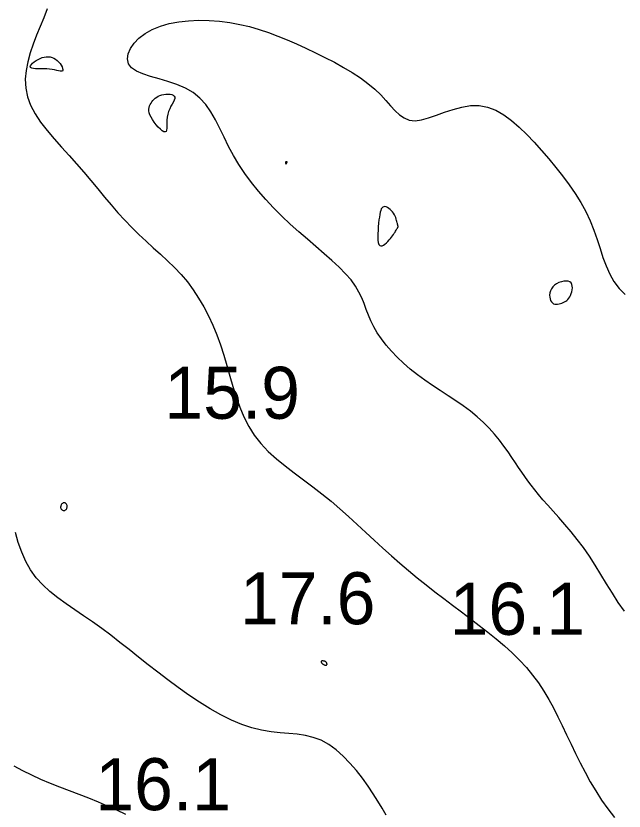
# Model space of a CAD drawing. Extents: x 3040093 to 3056816, y 408076 to 509144.
# Drawn here: x 3046383.5 to 3046441.9, y 435273 to 435349.4 of the extents above; entities that cross this region are included whole.
import ezdxf

# ---------------------------------------------------------------- set-up
doc = ezdxf.new("R2010")
doc.units = 0
doc.layers.add('V-CHAN-CONT-EL17', color=7, linetype='Continuous')
doc.layers.add('V-TOPO-SOUN-0610', color=7, linetype='Continuous')

msp = doc.modelspace()

# ---------------------------------------------------------------- linework, layer by layer
at = {"layer": 'V-CHAN-CONT-EL17'}
for points in [[(3046386.455, 435350.094), (3046386.123, 435349.254), (3046385.783, 435348.414), (3046385.443, 435347.57), (3046385.119, 435346.723), (3046384.829, 435345.874), (3046384.594, 435345.025), (3046384.43, 435344.177), (3046384.357, 435343.334), (3046384.394, 435342.495), (3046384.559, 435341.663), (3046384.864, 435340.839), (3046385.294, 435340.023), (3046385.828, 435339.212), (3046386.443, 435338.406), (3046387.117, 435337.603), (3046387.829, 435336.802), (3046388.557, 435336.001), (3046389.28, 435335.199), (3046389.979, 435334.396), (3046390.655, 435333.595), (3046391.316, 435332.8), (3046391.966, 435332.016), (3046392.612, 435331.248), (3046393.258, 435330.499), (3046393.911, 435329.774), (3046394.577, 435329.078), (3046395.259, 435328.412), (3046395.952, 435327.77), (3046396.649, 435327.141), (3046397.341, 435326.515), (3046398.023, 435325.883), (3046398.685, 435325.234), (3046399.321, 435324.559), (3046399.923, 435323.848), (3046400.485, 435323.094), (3046401.009, 435322.296), (3046401.494, 435321.46), (3046401.944, 435320.588), (3046402.36, 435319.683), (3046402.743, 435318.749), (3046403.096, 435317.789), (3046403.421, 435316.807), (3046403.721, 435315.806), (3046404.009, 435314.797), (3046404.301, 435313.788), (3046404.613, 435312.79), (3046404.959, 435311.812), (3046405.354, 435310.865), (3046405.815, 435309.959), (3046406.355, 435309.103), (3046406.987, 435308.304), (3046407.699, 435307.554), (3046408.478, 435306.843), (3046409.309, 435306.159), (3046410.176, 435305.491), (3046411.066, 435304.829), (3046411.963, 435304.161), (3046412.853, 435303.476), (3046413.725, 435302.767), (3046414.579, 435302.035), (3046415.418, 435301.288), (3046416.246, 435300.53), (3046417.066, 435299.768), (3046417.883, 435299.008), (3046418.699, 435298.256), (3046419.518, 435297.517), (3046420.344, 435296.796), (3046421.175, 435296.092), (3046422.012, 435295.403), (3046422.853, 435294.728), (3046423.699, 435294.064), (3046424.547, 435293.408), (3046425.398, 435292.759), (3046426.25, 435292.115), (3046427.103, 435291.474), (3046427.949, 435290.832), (3046428.782, 435290.186), (3046429.594, 435289.533), (3046430.378, 435288.869), (3046431.126, 435288.193), (3046431.832, 435287.499), (3046432.489, 435286.785), (3046433.091, 435286.049), (3046433.644, 435285.291), (3046434.155, 435284.511), (3046434.633, 435283.71), (3046435.084, 435282.889), (3046435.518, 435282.048), (3046435.94, 435281.189), (3046436.36, 435280.313), (3046436.784, 435279.421), (3046437.218, 435278.517), (3046437.667, 435277.608), (3046438.136, 435276.699), (3046438.629, 435275.796), (3046439.152, 435274.905), (3046439.71, 435274.031), (3046440.308, 435273.18), (3046440.948, 435272.356)], [(3046441.912, 435292.196), (3046441.318, 435293.041), (3046440.751, 435293.92), (3046440.201, 435294.818), (3046439.658, 435295.72), (3046439.111, 435296.611), (3046438.551, 435297.476), (3046437.971, 435298.302), (3046437.378, 435299.087), (3046436.781, 435299.83), (3046436.191, 435300.532), (3046435.616, 435301.191), (3046435.067, 435301.808), (3046434.553, 435302.382), (3046434.083, 435302.914), (3046433.665, 435303.404), (3046433.292, 435303.861), (3046432.953, 435304.295), (3046432.639, 435304.716), (3046432.34, 435305.134), (3046432.046, 435305.56), (3046431.747, 435306.002), (3046431.432, 435306.471), (3046431.094, 435306.974), (3046430.728, 435307.507), (3046430.33, 435308.061), (3046429.898, 435308.63), (3046429.429, 435309.205), (3046428.918, 435309.779), (3046428.364, 435310.343), (3046427.762, 435310.892), (3046427.113, 435311.418), (3046426.423, 435311.926), (3046425.704, 435312.422), (3046424.965, 435312.911), (3046424.218, 435313.399), (3046423.471, 435313.893), (3046422.736, 435314.398), (3046422.022, 435314.92), (3046421.34, 435315.464), (3046420.694, 435316.026), (3046420.088, 435316.602), (3046419.528, 435317.187), (3046419.016, 435317.778), (3046418.558, 435318.369), (3046418.158, 435318.957), (3046417.821, 435319.536), (3046417.545, 435320.103), (3046417.314, 435320.661), (3046417.106, 435321.215), (3046416.898, 435321.766), (3046416.67, 435322.321), (3046416.399, 435322.882), (3046416.064, 435323.453), (3046415.643, 435324.039), (3046415.119, 435324.643), (3046414.504, 435325.265), (3046413.813, 435325.906), (3046413.062, 435326.567), (3046412.269, 435327.247), (3046411.448, 435327.948), (3046410.617, 435328.67), (3046409.791, 435329.413), (3046408.985, 435330.177), (3046408.205, 435330.961), (3046407.457, 435331.764), (3046406.745, 435332.584), (3046406.073, 435333.419), (3046405.446, 435334.269), (3046404.87, 435335.13), (3046404.348, 435336.002), (3046403.881, 435336.882), (3046403.453, 435337.756), (3046403.041, 435338.61), (3046402.625, 435339.429), (3046402.182, 435340.198), (3046401.693, 435340.904), (3046401.134, 435341.531), (3046400.486, 435342.064), (3046399.736, 435342.496), (3046398.913, 435342.843), (3046398.055, 435343.128), (3046397.199, 435343.375), (3046396.383, 435343.606), (3046395.646, 435343.845), (3046395.025, 435344.115), (3046394.558, 435344.44), (3046394.275, 435344.834), (3046394.17, 435345.287), (3046394.232, 435345.778), (3046394.445, 435346.288), (3046394.798, 435346.797), (3046395.277, 435347.287), (3046395.868, 435347.738), (3046396.558, 435348.13), (3046397.335, 435348.448), (3046398.183, 435348.691), (3046399.089, 435348.864), (3046400.038, 435348.969), (3046401.017, 435349.011), (3046402.012, 435348.993), (3046403.008, 435348.919), (3046403.991, 435348.792), (3046404.95, 435348.615), (3046405.887, 435348.394), (3046406.806, 435348.131), (3046407.714, 435347.83), (3046408.613, 435347.495), (3046409.51, 435347.129), (3046410.409, 435346.738), (3046411.316, 435346.323), (3046412.231, 435345.889), (3046413.145, 435345.437), (3046414.047, 435344.968), (3046414.923, 435344.482), (3046415.761, 435343.981), (3046416.549, 435343.465), (3046417.274, 435342.935), (3046417.925, 435342.392), (3046418.493, 435341.841), (3046418.995, 435341.297), (3046419.452, 435340.782), (3046419.884, 435340.316), (3046420.313, 435339.919), (3046420.76, 435339.613), (3046421.246, 435339.416), (3046421.792, 435339.351), (3046422.413, 435339.426), (3046423.103, 435339.613), (3046423.847, 435339.87), (3046424.634, 435340.158), (3046425.451, 435340.436), (3046426.284, 435340.664), (3046427.121, 435340.803), (3046427.949, 435340.812), (3046428.758, 435340.66), (3046429.546, 435340.358), (3046430.316, 435339.925), (3046431.069, 435339.381), (3046431.807, 435338.746), (3046432.532, 435338.039), (3046433.244, 435337.281), (3046433.947, 435336.49), (3046434.64, 435335.684), (3046435.316, 435334.867), (3046435.969, 435334.037), (3046436.591, 435333.197), (3046437.174, 435332.345), (3046437.711, 435331.482), (3046438.194, 435330.609), (3046438.615, 435329.726), (3046438.972, 435328.834), (3046439.282, 435327.943), (3046439.567, 435327.064), (3046439.85, 435326.208), (3046440.151, 435325.385), (3046440.494, 435324.606), (3046440.9, 435323.882), (3046441.392, 435323.224), (3046441.985, 435322.638)], [(3046419.012, 435272.593), (3046418.634, 435273.239), (3046418.228, 435273.917), (3046417.782, 435274.628), (3046417.289, 435275.368), (3046416.748, 435276.122), (3046416.166, 435276.868), (3046415.545, 435277.587), (3046414.891, 435278.257), (3046414.207, 435278.86), (3046413.498, 435279.373), (3046412.769, 435279.778), (3046412.023, 435280.062), (3046411.257, 435280.247), (3046410.471, 435280.363), (3046409.661, 435280.44), (3046408.824, 435280.509), (3046407.958, 435280.599), (3046407.061, 435280.74), (3046406.13, 435280.964), (3046405.164, 435281.291), (3046404.169, 435281.717), (3046403.154, 435282.228), (3046402.127, 435282.81), (3046401.096, 435283.45), (3046400.069, 435284.133), (3046399.054, 435284.848), (3046398.061, 435285.579), (3046397.093, 435286.315), (3046396.151, 435287.049), (3046395.231, 435287.778), (3046394.328, 435288.496), (3046393.44, 435289.198), (3046392.563, 435289.88), (3046391.692, 435290.537), (3046390.825, 435291.165), (3046389.96, 435291.761), (3046389.106, 435292.336), (3046388.275, 435292.906), (3046387.478, 435293.483), (3046386.726, 435294.082), (3046386.031, 435294.718), (3046385.404, 435295.404), (3046384.857, 435296.154), (3046384.396, 435296.977), (3046384.011, 435297.865), (3046383.685, 435298.801), (3046383.403, 435299.772)], [(3046383.262, 435277.315), (3046384.079, 435276.865), (3046384.935, 435276.445), (3046385.821, 435276.05), (3046386.729, 435275.673), (3046387.652, 435275.309), (3046388.583, 435274.951), (3046389.512, 435274.594), (3046390.433, 435274.231), (3046391.34, 435273.857), (3046392.234, 435273.473), (3046393.118, 435273.081), (3046393.995, 435272.68)]]:
    msp.add_lwpolyline(points, dxfattribs=at)
for points in [[(3046385.98, 435345.417), (3046386.177, 435345.471), (3046386.371, 435345.502), (3046386.561, 435345.508), (3046386.746, 435345.488), (3046386.925, 435345.443), (3046387.097, 435345.371), (3046387.263, 435345.27), (3046387.419, 435345.143), (3046387.564, 435344.996), (3046387.692, 435344.838), (3046387.801, 435344.677), (3046387.886, 435344.521), (3046387.944, 435344.38), (3046387.97, 435344.262), (3046387.961, 435344.175), (3046387.914, 435344.126), (3046387.83, 435344.109), (3046387.711, 435344.119), (3046387.56, 435344.147), (3046387.379, 435344.187), (3046387.172, 435344.232), (3046386.939, 435344.275), (3046386.684, 435344.308), (3046386.41, 435344.327), (3046386.127, 435344.335), (3046385.846, 435344.337), (3046385.579, 435344.339), (3046385.337, 435344.347), (3046385.13, 435344.365), (3046384.97, 435344.399), (3046384.869, 435344.454), (3046384.833, 435344.535), (3046384.858, 435344.637), (3046384.935, 435344.753), (3046385.054, 435344.878), (3046385.207, 435345.005), (3046385.385, 435345.129), (3046385.579, 435345.242), (3046385.78, 435345.34)], [(3046396.52, 435341.166), (3046396.616, 435341.291), (3046396.723, 435341.409), (3046396.843, 435341.52), (3046396.976, 435341.621), (3046397.124, 435341.709), (3046397.288, 435341.785), (3046397.468, 435341.844), (3046397.663, 435341.886), (3046397.867, 435341.91), (3046398.069, 435341.914), (3046398.26, 435341.898), (3046398.431, 435341.861), (3046398.571, 435341.802), (3046398.671, 435341.721), (3046398.721, 435341.615), (3046398.717, 435341.485), (3046398.665, 435341.331), (3046398.578, 435341.154), (3046398.468, 435340.957), (3046398.347, 435340.738), (3046398.227, 435340.501), (3046398.119, 435340.245), (3046398.036, 435339.972), (3046397.986, 435339.685), (3046397.962, 435339.395), (3046397.954, 435339.113), (3046397.952, 435338.852), (3046397.945, 435338.625), (3046397.923, 435338.444), (3046397.877, 435338.321), (3046397.795, 435338.269), (3046397.67, 435338.296), (3046397.511, 435338.392), (3046397.328, 435338.545), (3046397.132, 435338.742), (3046396.933, 435338.969), (3046396.743, 435339.213), (3046396.572, 435339.461), (3046396.432, 435339.7), (3046396.33, 435339.919), (3046396.265, 435340.118), (3046396.233, 435340.3), (3046396.231, 435340.467), (3046396.254, 435340.622), (3046396.298, 435340.767), (3046396.359, 435340.904), (3046396.434, 435341.037)], [(3046409.383, 435335.216), (3046409.391, 435335.211), (3046409.399, 435335.208), (3046409.406, 435335.208), (3046409.414, 435335.211), (3046409.421, 435335.214), (3046409.428, 435335.22), (3046409.435, 435335.226), (3046409.441, 435335.232), (3046409.448, 435335.24), (3046409.454, 435335.247), (3046409.459, 435335.256), (3046409.465, 435335.265), (3046409.471, 435335.274), (3046409.476, 435335.285), (3046409.481, 435335.296), (3046409.487, 435335.307), (3046409.491, 435335.319), (3046409.496, 435335.332), (3046409.5, 435335.344), (3046409.502, 435335.356), (3046409.503, 435335.367), (3046409.503, 435335.377), (3046409.501, 435335.386), (3046409.497, 435335.393), (3046409.491, 435335.399), (3046409.483, 435335.404), (3046409.474, 435335.407), (3046409.464, 435335.409), (3046409.453, 435335.411), (3046409.441, 435335.411), (3046409.428, 435335.41), (3046409.415, 435335.408), (3046409.402, 435335.405), (3046409.389, 435335.401), (3046409.378, 435335.396), (3046409.367, 435335.388), (3046409.358, 435335.379), (3046409.351, 435335.368), (3046409.346, 435335.355), (3046409.344, 435335.339), (3046409.344, 435335.322), (3046409.346, 435335.304), (3046409.35, 435335.285), (3046409.355, 435335.267), (3046409.361, 435335.25), (3046409.368, 435335.236), (3046409.376, 435335.224)], [(3046418.404, 435327.359), (3046418.508, 435327.318), (3046418.629, 435327.332), (3046418.762, 435327.391), (3046418.901, 435327.485), (3046419.044, 435327.606), (3046419.183, 435327.743), (3046419.315, 435327.886), (3046419.435, 435328.028), (3046419.544, 435328.166), (3046419.641, 435328.298), (3046419.727, 435328.422), (3046419.803, 435328.539), (3046419.87, 435328.645), (3046419.927, 435328.739), (3046419.976, 435328.821), (3046420.017, 435328.889), (3046420.051, 435328.944), (3046420.079, 435328.989), (3046420.101, 435329.024), (3046420.119, 435329.052), (3046420.133, 435329.074), (3046420.144, 435329.091), (3046420.153, 435329.107), (3046420.16, 435329.121), (3046420.167, 435329.134), (3046420.172, 435329.146), (3046420.176, 435329.158), (3046420.179, 435329.169), (3046420.18, 435329.179), (3046420.18, 435329.189), (3046420.178, 435329.199), (3046420.175, 435329.208), (3046420.17, 435329.219), (3046420.163, 435329.234), (3046420.155, 435329.256), (3046420.144, 435329.287), (3046420.132, 435329.329), (3046420.117, 435329.385), (3046420.1, 435329.457), (3046420.081, 435329.546), (3046420.057, 435329.651), (3046420.028, 435329.768), (3046419.991, 435329.895), (3046419.944, 435330.03), (3046419.886, 435330.169), (3046419.815, 435330.309), (3046419.729, 435330.448), (3046419.628, 435330.583), (3046419.514, 435330.71), (3046419.391, 435330.825), (3046419.264, 435330.924), (3046419.136, 435331.004), (3046419.012, 435331.06), (3046418.895, 435331.088), (3046418.79, 435331.086), (3046418.699, 435331.048), (3046418.621, 435330.976), (3046418.556, 435330.869), (3046418.499, 435330.726), (3046418.451, 435330.549), (3046418.408, 435330.337), (3046418.369, 435330.089), (3046418.332, 435329.808), (3046418.296, 435329.493), (3046418.263, 435329.158), (3046418.237, 435328.815), (3046418.221, 435328.478), (3046418.218, 435328.161), (3046418.231, 435327.877), (3046418.265, 435327.641), (3046418.322, 435327.465)], [(3046436.025, 435321.87), (3046436.148, 435321.929), (3046436.265, 435321.998), (3046436.374, 435322.078), (3046436.476, 435322.171), (3046436.571, 435322.281), (3046436.657, 435322.408), (3046436.735, 435322.556), (3046436.804, 435322.724), (3046436.859, 435322.906), (3046436.896, 435323.095), (3046436.911, 435323.282), (3046436.899, 435323.459), (3046436.856, 435323.618), (3046436.777, 435323.752), (3046436.657, 435323.852), (3046436.495, 435323.912), (3046436.299, 435323.933), (3046436.08, 435323.917), (3046435.849, 435323.867), (3046435.616, 435323.786), (3046435.394, 435323.675), (3046435.191, 435323.538), (3046435.021, 435323.377), (3046434.89, 435323.196), (3046434.798, 435323), (3046434.743, 435322.797), (3046434.721, 435322.593), (3046434.728, 435322.397), (3046434.762, 435322.215), (3046434.819, 435322.055), (3046434.897, 435321.923), (3046434.992, 435321.825), (3046435.101, 435321.759), (3046435.222, 435321.721), (3046435.351, 435321.707), (3046435.486, 435321.714), (3046435.624, 435321.737), (3046435.761, 435321.774), (3046435.896, 435321.819)], [(3046387.802, 435302.016), (3046387.838, 435301.973), (3046387.881, 435301.936), (3046387.929, 435301.906), (3046387.98, 435301.883), (3046388.033, 435301.869), (3046388.086, 435301.866), (3046388.138, 435301.874), (3046388.186, 435301.894), (3046388.23, 435301.924), (3046388.27, 435301.964), (3046388.305, 435302.012), (3046388.333, 435302.066), (3046388.355, 435302.123), (3046388.369, 435302.184), (3046388.375, 435302.245), (3046388.372, 435302.306), (3046388.362, 435302.365), (3046388.344, 435302.421), (3046388.32, 435302.473), (3046388.291, 435302.518), (3046388.257, 435302.557), (3046388.219, 435302.588), (3046388.178, 435302.61), (3046388.136, 435302.621), (3046388.092, 435302.623), (3046388.047, 435302.615), (3046388.003, 435302.599), (3046387.96, 435302.576), (3046387.919, 435302.546), (3046387.88, 435302.51), (3046387.845, 435302.469), (3046387.814, 435302.424), (3046387.788, 435302.375), (3046387.767, 435302.324), (3046387.753, 435302.271), (3046387.746, 435302.218), (3046387.746, 435302.164), (3046387.756, 435302.112), (3046387.774, 435302.063)], [(3046412.833, 435287.207), (3046412.862, 435287.175), (3046412.895, 435287.143), (3046412.932, 435287.113), (3046412.971, 435287.085), (3046413.013, 435287.06), (3046413.055, 435287.039), (3046413.097, 435287.022), (3046413.139, 435287.011), (3046413.178, 435287.005), (3046413.215, 435287.003), (3046413.249, 435287.007), (3046413.278, 435287.015), (3046413.303, 435287.027), (3046413.322, 435287.044), (3046413.335, 435287.064), (3046413.341, 435287.088), (3046413.341, 435287.115), (3046413.336, 435287.143), (3046413.327, 435287.173), (3046413.315, 435287.202), (3046413.301, 435287.23), (3046413.286, 435287.256), (3046413.27, 435287.279), (3046413.255, 435287.299), (3046413.241, 435287.315), (3046413.226, 435287.328), (3046413.209, 435287.339), (3046413.191, 435287.349), (3046413.171, 435287.357), (3046413.148, 435287.366), (3046413.121, 435287.374), (3046413.09, 435287.384), (3046413.056, 435287.393), (3046413.02, 435287.402), (3046412.983, 435287.41), (3046412.946, 435287.415), (3046412.911, 435287.418), (3046412.879, 435287.418), (3046412.85, 435287.413), (3046412.825, 435287.403), (3046412.806, 435287.389), (3046412.792, 435287.371), (3046412.784, 435287.35), (3046412.782, 435287.325), (3046412.785, 435287.298), (3046412.795, 435287.269), (3046412.811, 435287.238)]]:
    msp.add_lwpolyline(points, close=True, dxfattribs=at)

# ---------------------------------------------------------------- texts
at = {"layer": 'V-TOPO-SOUN-0610'}
for s, p in [('15.9 ', (3046397.723, 435310.69)), ('17.6 ', (3046404.973, 435290.94)), ('16.1 ', (3046425.123, 435289.92)), ('16.1 ', (3046391.093, 435273.06))]:
    msp.add_text(s, height=5, dxfattribs=at).set_placement(p)

doc.saveas('drawing.dxf')
